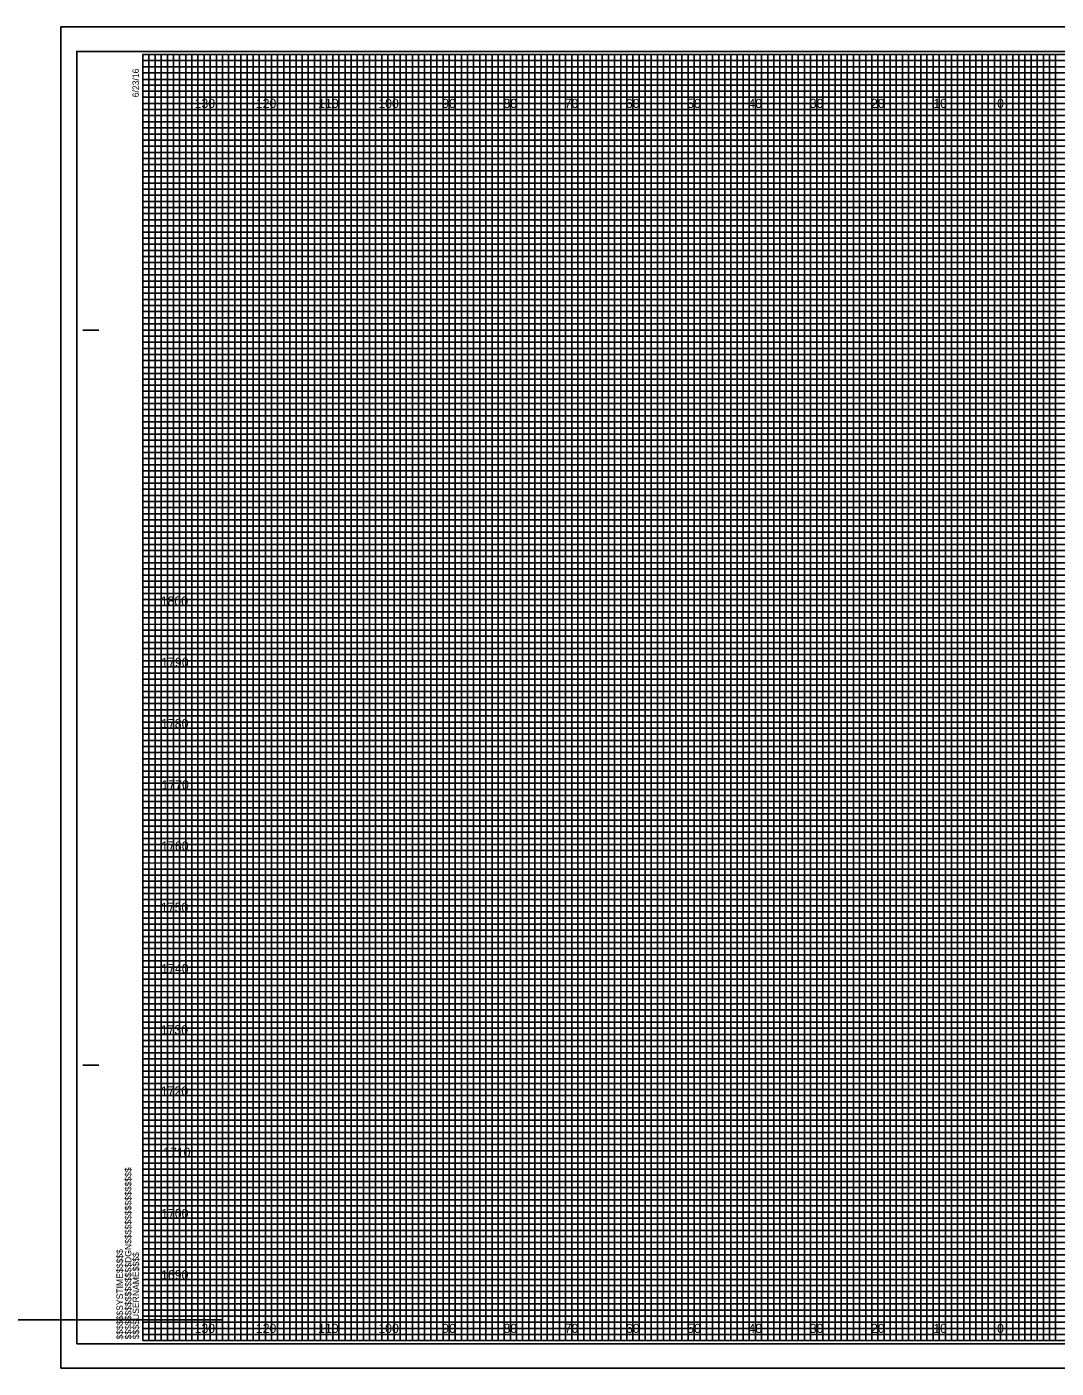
# Model space of a CAD drawing. Extents: x -419 to 4739, y -630 to 13534.
# Drawn here: x 818.4 to 986.5, y -15.3 to 203.7 of the extents above; entities that cross this region are included whole.
import ezdxf

# ---------------------------------------------------------------- set-up
doc = ezdxf.new("R2010")
doc.units = 0
for name, color, linetype in [('Old_Level_62', 7, 'Continuous'), ('Pattern 1', 7, 'Continuous'), ('Pattern 18', 7, 'Continuous'), ('Pattern 4', 7, 'Continuous'), ('Pattern 5', 7, 'Continuous'), ('Prop Dimension', 7, 'Continuous'), ('Prop Horizontal Alignment', 7, 'Continuous'), ('Raster_Level_0', 7, 'Continuous'), ('Scratch_Level_0', 7, 'Continuous'), ('Scratch_Level_3', 7, 'Continuous'), ('Scratch_Level_5', 7, 'Continuous')]:
    doc.layers.add(name, color=color, linetype=linetype)

msp = doc.modelspace()

# ---------------------------------------------------------------- linework, layer by layer
at = {"layer": 'Old_Level_62'}
for p, q in [((827.56, 154.17), (830.06, 154.17)), ((827.66, 154.17), (830.16, 154.17)), ((827.56, 34.17), (830.06, 34.17)), ((827.66, 34.17), (830.16, 34.17)), ((837.36, -10.83), (837.36, -10.83)), ((837.36, -10.83), (837.36, -10.83)), ((837.36, -10.83), (837.36, -10.83)), ((837.36, -10.83), (837.36, -10.83)), ((837.36, -10.83), (837.36, -10.83)), ((837.36, -10.83), (837.36, -10.83)), ((837.36, -10.83), (837.36, -10.83))]:
    msp.add_line(p, q, dxfattribs=at)
msp.add_lwpolyline([(1157.36, 199.17), (837.36, 199.17), (837.36, -10.83), (1157.36, -10.83)], close=True, dxfattribs=at)
at = {"layer": 'Pattern 18'}
for p, q in [((809.58, -7.46), (828.19, -7.46)), ((828.19, -7.46), (850.44, -7.46))]:
    msp.add_line(p, q, dxfattribs=at)
msp.add_lwpolyline([(823.96, -15.33), (1160.66, -15.33), (1160.66, 203.67), (823.96, 203.67)], close=True, dxfattribs=at)
at = {"layer": 'Pattern 4'}
for p, q in [((837.36, 198.17), (1097.36, 198.17)), ((1097.36, 197.15), (837.36, 197.15)), ((837.36, 197.15), (837.36, 196.17)), ((837.36, 196.17), (1097.36, 196.17)), ((1097.36, 195.06), (837.36, 195.06)), ((837.36, 195.06), (837.36, 193.17)), ((837.36, 193.17), (1157.36, 193.17))]:
    msp.add_line(p, q, dxfattribs=at)
for points in [[(837.36, 192.17), (1107.36, 192.17), (1157.36, 192.17), (1157.36, 191.17), (837.36, 191.17)], [(837.36, 190.17), (1157.36, 190.17), (1157.36, 188.17), (837.36, 188.17)], [(837.36, 187.17), (1157.36, 187.17), (1157.36, 186.17), (837.36, 186.15)], [(837.36, 185.17), (1157.36, 185.17), (1157.36, 183.17), (837.36, 183.17)], [(837.36, 182.17), (1157.36, 182.17), (1157.36, 181.17), (837.36, 181.17)], [(837.36, 180.17), (1157.36, 180.17), (1157.36, 178.17), (837.36, 178.17)], [(837.36, 177.17), (1157.36, 177.17), (1157.36, 176.17), (837.36, 176.17)], [(837.36, 175.17), (1157.36, 175.17), (1157.36, 173.17), (837.36, 173.17)], [(837.36, 172.17), (1157.36, 172.17), (1157.36, 171.17), (837.36, 171.17)], [(837.36, 170.17), (1157.36, 170.17), (1157.36, 168.17), (837.36, 168.17)], [(837.36, 167.17), (1157.36, 167.17), (1157.36, 166.17), (837.36, 166.17)], [(837.36, 165.17), (1157.36, 165.17), (1157.36, 163.12), (1157.36, 162.17), (1157.36, 161.17), (837.36, 161.17)], [(837.36, 163.17), (1157.36, 163.17), (1157.36, 162.17), (837.36, 162.17)], [(837.36, 160.17), (1157.36, 160.17), (1157.36, 158.17), (837.36, 158.2)], [(837.36, 158.2), (1157.36, 158.17), (1157.36, 157.17), (837.36, 157.17)], [(837.36, 156.17), (1157.36, 156.17), (1157.36, 155.17), (837.36, 155.17)], [(837.36, 153.17), (1157.36, 153.17), (1157.36, 152.17), (837.36, 152.17)], [(837.36, 151.17), (1157.36, 151.17), (1157.36, 150.17), (837.36, 150.17)], [(837.29, 148.06), (1157.36, 148.06), (1157.36, 147.05), (837.29, 147.05)], [(837.36, 146.17), (1157.36, 146.17), (1157.36, 145.17), (837.36, 145.17)], [(837.36, 143.17), (1157.36, 143.17), (1157.36, 142.17), (837.36, 142.17)], [(837.36, 141.17), (1157.36, 141.17), (1157.36, 140.17), (837.36, 140.17)], [(837.36, 138.17), (1157.36, 138.17), (1157.36, 137.17), (837.36, 137.17)], [(837.36, 136.17), (1157.36, 136.17), (1157.36, 135.17), (837.36, 135.17)], [(837.36, 133.17), (1157.36, 133.17), (1157.36, 132.17), (837.36, 132.17)], [(837.36, 131.17), (1157.36, 131.17), (1157.36, 130.17), (837.36, 130.17)], [(837.36, 128.17), (1157.36, 128.17), (1157.35, 127.15), (837.36, 127.17)], [(837.36, 126.17), (1157.36, 126.17), (1157.36, 125.17), (837.36, 125.17)], [(837.36, 123.17), (1157.36, 123.17), (1157.36, 122.17), (837.36, 122.17)], [(837.36, 121.17), (1157.36, 121.17), (1157.36, 120.17), (837.36, 120.17)], [(837.36, 118.17), (1157.36, 118.17), (1157.36, 117.17), (837.36, 117.17)], [(837.36, 116.17), (1157.36, 116.17), (1157.36, 115.17), (837.36, 115.17)], [(837.36, 113.17), (1157.36, 113.17), (1157.36, 112.17), (837.36, 112.17)], [(837.36, 111.17), (1157.36, 111.17), (1157.36, 110.17), (837.36, 110.17)], [(837.36, 108.17), (1157.36, 108.17), (1157.36, 107.17), (837.36, 107.17)], [(837.36, 106.16), (1157.43, 106.08), (1157.36, 105.17), (837.36, 105.17)], [(837.36, 103.17), (1157.36, 103.17), (1157.36, 102.17), (837.36, 102.17)], [(837.36, 101.17), (1157.36, 101.17), (1157.36, 100.17), (837.36, 100.17)], [(837.36, 98.17), (1157.36, 98.17), (1157.36, 97.17), (837.36, 97.17)], [(837.36, 96.17), (1157.36, 96.17), (1157.36, 95.17), (837.36, 95.17)], [(837.36, 93.17), (1157.36, 93.17), (1157.36, 92.17), (837.36, 92.17)], [(837.36, 91.17), (1157.36, 91.17), (1157.36, 90.17), (837.36, 90.17)], [(837.36, 88.17), (1157.36, 88.17), (1157.36, 87.17), (837.36, 87.17)], [(837.36, 86.17), (1157.36, 86.17), (1157.36, 85.17), (837.36, 85.17)], [(837.36, 83.17), (1157.36, 83.17), (1157.36, 82.17), (837.36, 82.17)], [(837.36, 81.17), (1157.36, 81.17), (1157.36, 80.17), (837.36, 80.17)], [(837.36, 78.17), (1157.36, 78.17), (1157.36, 77.17), (837.36, 77.17)], [(837.36, 76.17), (1157.36, 76.17), (1157.36, 75.17), (837.36, 75.17)], [(837.36, 73.17), (1157.36, 73.17), (1157.36, 72.17), (837.36, 72.17)], [(837.36, 71.17), (1157.36, 71.17), (1157.36, 70.17), (837.36, 70.17)], [(837.36, 68.17), (1157.36, 68.17), (1157.35, 67.15), (837.36, 67.17)], [(837.36, 66.17), (1157.36, 66.17), (1157.36, 65.17), (837.36, 65.17)], [(837.36, 63.17), (1157.36, 63.17), (1157.36, 62.17), (837.36, 62.17)], [(837.36, 61.17), (1157.36, 61.17), (1157.36, 60.17), (837.36, 60.17)], [(837.36, 58.17), (1157.36, 58.17), (1157.36, 57.17), (837.36, 57.17)], [(837.36, 56.17), (1157.36, 56.17), (1157.36, 55.17), (837.36, 55.17)], [(837.36, 53.17), (1157.36, 53.17), (1157.36, 52.17), (837.36, 52.17)], [(837.36, 51.17), (1157.36, 51.17), (1157.36, 50.17), (837.36, 50.17)], [(837.36, 48.17), (1157.36, 48.17), (1157.36, 47.17), (837.36, 47.17)], [(837.36, 46.16), (1157.43, 46.08), (1157.36, 45.17), (837.36, 45.17)], [(837.36, 43.17), (1157.36, 43.17), (1157.36, 42.17), (837.36, 42.17)], [(837.36, 41.17), (1157.36, 41.17), (1157.36, 40.17), (837.36, 40.17)], [(837.36, 38.17), (1157.36, 38.17), (1157.36, 37.17), (837.36, 37.17)], [(837.36, 36.17), (1157.36, 36.17), (1157.36, 35.17), (837.36, 35.17)], [(837.36, 33.17), (1157.36, 33.17), (1157.36, 32.17), (837.36, 32.17)], [(837.36, 31.17), (1157.36, 31.17), (1157.36, 30.17), (837.36, 30.17)], [(837.36, 28.17), (1157.36, 28.17), (1157.36, 27.17), (837.36, 27.17)], [(837.36, 26.17), (1157.36, 26.17), (1157.36, 25.17), (837.36, 25.17)], [(837.36, 23.17), (1157.36, 23.17), (1157.36, 22.17), (837.36, 22.17)], [(837.36, 21.17), (1157.36, 21.17), (1157.36, 20.17), (837.36, 20.17)], [(837.36, 18.17), (1157.36, 18.17), (1157.36, 17.17), (837.36, 17.17)], [(837.36, 16.17), (1157.36, 16.17), (1157.36, 15.17), (837.36, 15.17)], [(837.36, 13.17), (1157.36, 13.17), (1157.36, 12.17), (837.36, 12.17)], [(837.36, 11.17), (1157.36, 11.17), (1157.36, 10.17), (837.36, 10.17)], [(837.36, 8.17), (1157.36, 8.17), (1157.36, 7.17), (837.36, 7.17)], [(837.36, 6.17), (1157.36, 6.17), (1157.36, 5.17), (837.36, 5.17)], [(837.36, 3.17), (1157.36, 3.17), (1157.36, 2.17), (837.36, 2.17)], [(837.36, 1.17), (1157.36, 1.17), (1157.36, 0.17), (837.36, 0.17)], [(837.36, -1.83), (1157.36, -1.83), (1157.36, -2.83), (837.36, -2.83)], [(837.36, -3.83), (1157.36, -3.83), (1157.36, -4.83), (837.36, -4.83)], [(837.36, -6.83), (1157.36, -6.83), (1157.36, -7.83), (837.36, -7.83)], [(837.36, -8.83), (1157.36, -8.83), (1157.36, -9.83), (837.36, -9.83)]]:
    msp.add_lwpolyline(points, dxfattribs=at)
at = {"layer": 'Pattern 5'}
for p, q in [((1160.66, 203.67), (823.96, 203.67)), ((823.96, 203.67), (823.96, -15.33)), ((823.96, -15.33), (1160.66, -15.33))]:
    msp.add_line(p, q, dxfattribs=at)
at = {"layer": 'Prop Dimension'}
for points in [[(837.36, -10.83), (838.36, -10.83), (838.36, 199.17), (839.36, 199.17), (839.36, -10.83)], [(839.36, -10.83), (840.36, -10.83), (840.36, 199.17), (841.36, 199.17), (841.36, -10.83)], [(842.36, -10.83), (843.36, -10.83), (843.36, 199.17), (844.36, 199.17), (844.36, -10.83)], [(844.36, -10.83), (845.36, -10.83), (845.36, 199.17), (846.36, 199.17), (846.36, -10.83)], [(847.36, -10.83), (848.36, -10.83), (848.36, 199.17), (849.36, 199.17), (849.36, -10.83)], [(849.36, -10.83), (850.36, -10.83), (850.36, 199.17), (851.36, 199.17), (851.36, -10.83)], [(852.36, -10.83), (853.36, -10.83), (853.36, 199.17), (854.36, 199.17), (854.36, -10.83)], [(854.36, -10.83), (855.36, -10.83), (855.36, 199.17), (856.36, 199.17), (856.36, -10.83)], [(857.36, -10.83), (858.36, -10.83), (858.36, 199.17), (859.36, 199.17), (859.36, -10.83)], [(859.36, -10.83), (860.36, -10.83), (860.36, 199.17), (861.36, 199.17), (861.36, -10.83)], [(862.36, -10.83), (863.36, -10.83), (863.36, 199.17), (864.36, 199.17), (864.36, -10.83)], [(864.36, -10.83), (865.36, -10.83), (865.36, 199.17), (866.36, 199.17), (866.36, -10.83)], [(867.36, -10.83), (868.36, -10.83), (868.36, 199.17), (869.36, 199.17), (869.36, -10.83)], [(869.36, -10.83), (870.36, -10.83), (870.36, 199.17), (871.36, 199.17), (871.36, -10.83)], [(872.36, -10.83), (873.36, -10.83), (873.36, 199.17), (874.36, 199.17), (874.36, -10.83)], [(874.36, -10.83), (875.36, -10.83), (875.36, 199.17), (876.36, 199.17), (876.36, -10.83)], [(877.36, -10.83), (878.36, -10.83), (878.36, 199.17), (879.36, 199.17), (879.36, -10.83)], [(879.36, -10.83), (880.36, -10.83), (880.36, 199.17), (881.36, 199.17), (881.36, -10.83)], [(882.36, -10.83), (883.36, -10.83), (883.36, 199.17), (884.36, 199.17), (884.36, -10.83)], [(884.36, -10.83), (885.36, -10.83), (885.36, 199.17), (886.36, 199.17), (886.36, -10.83)], [(887.36, -10.83), (888.36, -10.83), (888.36, 199.17), (889.36, 199.17), (889.36, -10.83)], [(889.36, -10.83), (890.36, -10.83), (890.36, 199.17), (891.36, 199.17), (891.36, -10.83)], [(892.36, -10.83), (893.36, -10.83), (893.36, 199.17), (894.36, 199.17), (894.36, -10.83)], [(894.36, -10.83), (895.36, -10.83), (895.36, 199.17), (896.36, 199.17), (896.36, -10.83)], [(897.36, -10.83), (898.36, -10.83), (898.36, 199.17), (899.36, 199.17), (899.36, -10.83)], [(899.36, -10.83), (900.36, -10.83), (900.36, 199.17), (901.36, 199.17), (901.36, -10.83)], [(902.36, -10.83), (903.36, -10.83), (903.36, 199.17), (904.36, 199.17), (904.36, -10.83)], [(904.36, -10.83), (905.36, -10.83), (905.36, 199.17), (906.36, 199.17), (906.36, -10.83)], [(907.36, -10.83), (908.36, -10.83), (908.36, 199.17), (909.36, 199.17), (909.36, -10.83)], [(909.36, -10.83), (910.36, -10.83), (910.36, 199.17), (911.36, 199.17), (911.36, -10.83)], [(912.36, -10.83), (913.36, -10.83), (913.36, 199.17), (914.36, 199.17), (914.36, -10.83)], [(914.36, -10.83), (915.36, -10.83), (915.36, 199.17), (916.36, 199.17), (916.36, -10.83)], [(917.36, -10.83), (918.36, -10.83), (918.36, 199.17), (919.36, 199.17), (919.36, -10.83)], [(919.36, -10.83), (920.36, -10.83), (920.36, 199.17), (921.36, 199.17), (921.36, -10.83)], [(922.36, -10.83), (923.36, -10.83), (923.36, 199.17), (924.36, 199.17), (924.36, -10.83)], [(924.36, -10.83), (925.36, -10.83), (925.36, 199.17), (926.36, 199.17), (926.36, -10.83)], [(927.36, -10.83), (928.36, -10.83), (928.36, 199.17), (929.36, 199.17), (929.36, -10.83)], [(929.36, -10.83), (930.36, -10.83), (930.36, 199.17), (931.36, 199.17), (931.36, -10.83)], [(932.36, -10.83), (933.36, -10.83), (933.36, 199.17), (934.36, 199.17), (934.36, -10.83)], [(934.36, -10.83), (935.36, -10.83), (935.36, 199.17), (936.36, 199.17), (936.36, -10.83)], [(937.36, -10.83), (938.36, -10.83), (938.36, 199.17), (939.36, 199.17), (939.36, -10.83)], [(939.36, -10.83), (940.36, -10.83), (940.36, 199.17), (941.36, 199.17), (941.36, -10.83)], [(942.36, -10.83), (943.36, -10.83), (943.36, 199.17), (944.36, 199.17), (944.36, -10.83)], [(944.36, -10.83), (945.36, -10.83), (945.36, 199.17), (946.36, 199.17), (946.36, -10.83)], [(947.36, -10.83), (948.36, -10.83), (948.36, 199.17), (949.36, 199.17), (949.36, -10.83)], [(949.36, -10.83), (950.36, -10.83), (950.36, 199.17), (951.36, 199.17), (951.36, -10.83)], [(952.36, -10.83), (953.36, -10.83), (953.36, 199.17), (954.36, 199.17), (954.36, -10.83)], [(954.36, -10.83), (955.36, -10.83), (955.36, 199.17), (956.36, 199.17), (956.36, -10.83)], [(957.36, -10.83), (958.36, -10.83), (958.36, 199.17), (959.36, 199.17), (959.36, -10.83)], [(959.36, -10.83), (960.36, -10.83), (960.36, 199.17), (961.36, 199.17), (961.36, -10.83)], [(962.36, -10.83), (963.36, -10.83), (963.36, 199.17), (964.36, 199.17), (964.36, -10.83)], [(964.36, -10.83), (965.36, -10.83), (965.36, 199.17), (966.36, 199.17), (966.36, -10.83)], [(967.36, -10.83), (968.36, -10.83), (968.36, 199.17), (969.36, 199.17), (969.36, -10.83)], [(969.36, -10.83), (970.36, -10.83), (970.36, 199.17), (971.36, 199.17), (971.36, -10.83)], [(972.36, -10.83), (973.36, -10.83), (973.36, 199.17), (974.36, 199.17), (974.36, -10.83)], [(974.36, -10.83), (975.36, -10.83), (975.36, 199.17), (976.36, 199.17), (976.36, -10.83)], [(977.36, -10.83), (978.36, -10.83), (978.36, 199.17), (979.36, 199.17), (979.36, -10.83)], [(979.36, -10.83), (980.36, -10.83), (980.36, 199.17), (981.36, 199.17), (981.36, -10.83)], [(982.36, -10.83), (983.36, -10.83), (983.36, 199.17), (984.36, 199.17), (984.36, -10.83)], [(984.36, -10.83), (985.36, -10.83), (985.36, 199.17), (986.36, 199.17), (986.36, -10.83)]]:
    msp.add_lwpolyline(points, dxfattribs=at)
at = {"layer": 'Prop Horizontal Alignment'}
for points in [[(837.36, 199.17), (842.36, 199.17), (842.36, -10.83), (852.36, -10.83), (852.36, 199.17), (862.36, 199.17), (862.36, -10.83), (872.36, -10.83), (872.36, 199.17), (882.36, 199.17), (882.36, -10.83), (892.36, -10.83), (892.36, 199.17), (902.36, 199.17), (902.36, -10.83), (912.36, -10.83), (912.36, 199.17), (922.36, 199.17), (922.36, -10.83), (932.36, -10.83), (932.36, 199.17), (942.36, 199.17), (942.36, -10.83), (952.36, -10.83), (952.36, 199.17), (962.36, 199.17), (962.36, -10.83), (972.36, -10.83), (972.36, 199.17), (982.36, 199.17), (982.36, -10.83), (992.36, -10.83)], [(837.36, 194.17), (1112.36, 194.17)], [(837.36, 174.17), (1157.36, 174.17), (1157.36, 184.17), (837.36, 184.17)], [(837.36, 154.17), (1157.36, 154.17), (1157.36, 164.17), (837.36, 164.17)], [(837.36, 134.17), (1157.36, 134.17), (1157.36, 144.17), (837.36, 144.17)], [(837.36, 114.17), (1157.36, 114.17), (1157.36, 124.17), (837.36, 124.17)], [(837.36, 94.17), (1157.36, 94.17), (1157.36, 104.17), (837.36, 104.17)], [(837.36, 74.17), (1157.36, 74.17), (1157.36, 84.17), (837.36, 84.17)], [(837.36, 54.17), (1157.36, 54.17), (1157.36, 64.17), (837.36, 64.17)], [(837.36, 34.17), (1157.36, 34.17), (1157.36, 44.17), (837.36, 44.17)], [(837.36, 14.17), (1157.36, 14.17), (1157.36, 24.17), (837.36, 24.17)], [(837.36, -5.83), (1157.36, -5.83), (1157.36, 4.17), (837.36, 4.17)]]:
    msp.add_lwpolyline(points, dxfattribs=at)
at = {"layer": 'Scratch_Level_0'}
for p, q in [((847.36, -10.83), (847.36, 199.17)), ((857.36, -10.83), (857.36, 199.17)), ((867.36, -10.83), (867.36, 199.17)), ((877.36, -10.83), (877.36, 199.17)), ((887.36, -10.83), (887.36, 199.17)), ((897.36, -10.83), (897.36, 199.17)), ((907.36, -10.83), (907.36, 199.17)), ((917.36, -10.83), (917.36, 199.17)), ((927.36, -10.83), (927.36, 199.17)), ((937.36, -10.83), (937.36, 199.17)), ((947.36, -10.83), (947.36, 199.17)), ((957.36, -10.83), (957.36, 199.17)), ((967.36, -10.83), (967.36, 199.17)), ((977.36, -10.83), (977.36, 199.17)), ((837.36, 189.17), (1157.36, 189.17)), ((837.36, 179.17), (1157.36, 179.17)), ((837.36, 169.17), (1157.36, 169.17)), ((837.36, 159.17), (1157.36, 159.17)), ((837.36, 149.17), (1157.36, 149.17)), ((837.36, 139.17), (1157.36, 139.17)), ((837.36, 129.17), (1157.36, 129.17)), ((837.36, 119.17), (1157.36, 119.17)), ((837.36, 109.17), (1157.36, 109.17)), ((837.36, 99.17), (1157.36, 99.17)), ((837.36, 89.17), (1157.36, 89.17)), ((837.36, 79.17), (1157.36, 79.17)), ((837.36, 69.17), (1157.36, 69.17)), ((837.36, 59.17), (1157.36, 59.17)), ((837.36, 49.17), (1157.36, 49.17)), ((837.36, 39.17), (1157.36, 39.17)), ((837.36, 29.17), (1157.36, 29.17)), ((837.36, 19.17), (1157.36, 19.17)), ((837.36, 9.17), (1157.36, 9.17)), ((837.36, -0.83), (1157.36, -0.83))]:
    msp.add_line(p, q, dxfattribs=at)
at = {"layer": 'Scratch_Level_3'}
for p, q in [((847.36, 199.17), (837.36, 199.17)), ((847.36, -10.83), (847.36, 199.17)), ((867.36, 199.17), (857.36, 199.17)), ((857.36, 199.17), (857.36, -10.83)), ((867.36, -10.83), (867.36, 199.17)), ((887.36, 199.17), (877.36, 199.17)), ((877.36, 199.17), (877.36, -10.83)), ((887.36, -10.83), (887.36, 199.17)), ((907.36, 199.17), (897.36, 199.17)), ((897.36, 199.17), (897.36, -10.83)), ((907.36, -10.83), (907.36, 199.17)), ((927.36, 199.17), (917.36, 199.17)), ((917.36, 199.17), (917.36, -10.83)), ((927.36, -10.83), (927.36, 199.17)), ((947.36, 199.17), (937.36, 199.17)), ((937.36, 199.17), (937.36, -10.83)), ((947.36, -10.83), (947.36, 199.17)), ((967.36, 199.17), (957.36, 199.17)), ((957.36, 199.17), (957.36, -10.83)), ((967.36, -10.83), (967.36, 199.17)), ((987.36, 199.17), (977.36, 199.17)), ((977.36, 199.17), (977.36, -10.83)), ((857.36, -10.83), (847.36, -10.83)), ((877.36, -10.83), (867.36, -10.83)), ((897.36, -10.83), (887.36, -10.83)), ((917.36, -10.83), (907.36, -10.83)), ((937.36, -10.83), (927.36, -10.83)), ((957.36, -10.83), (947.36, -10.83)), ((977.36, -10.83), (967.36, -10.83))]:
    msp.add_line(p, q, dxfattribs=at)
for points in [[(837.36, 189.17), (1157.36, 189.17), (1157.36, 179.17), (837.36, 179.17)], [(837.36, 169.17), (1157.36, 169.17), (1157.36, 159.17), (837.36, 159.17)], [(837.36, 149.17), (1157.36, 149.17), (1157.36, 139.17), (837.36, 139.17)], [(837.36, 129.17), (1157.36, 129.17), (1157.36, 119.17), (837.36, 119.17)], [(837.36, 109.17), (1157.36, 109.17), (1157.36, 99.17), (837.36, 99.17)], [(837.36, 89.17), (1157.36, 89.17), (1157.36, 79.17), (837.36, 79.17)], [(837.36, 69.17), (1157.36, 69.17), (1157.36, 59.17), (837.36, 59.17)], [(837.36, 49.17), (1157.36, 49.17), (1157.36, 39.17), (837.36, 39.17)], [(837.36, 29.17), (1157.36, 29.17), (1157.36, 19.17), (837.36, 19.17)], [(837.36, 9.17), (1157.36, 9.17), (1157.36, -0.83), (837.36, -0.83)]]:
    msp.add_lwpolyline(points, dxfattribs=at)
at = {"layer": 'Scratch_Level_5'}
msp.add_lwpolyline([(826.56, -11.33), (1159.76, -11.33), (1159.76, 199.67), (826.56, 199.67)], close=True, dxfattribs=at)

# ---------------------------------------------------------------- texts
at = {"layer": 'Old_Level_62'}
for s, p in [('6/23/16', (836.71, 192.17)), ('$$$$$$$$$$$$$$$$DGN$$$$$$$$$$$$$$$$', (835.48, -10.65)), ('$$$$$$SYSTIME$$$$$', (834.1, -10.65)), ('$$$$USERNAME$$$$', (836.74, -10.6))]:
    msp.add_text(s, height=1.05, rotation=90, dxfattribs=at).set_placement(p)
at = {"layer": 'Pattern 1'}
for s, p in [('1800', (840.28, 109.17)), ('1790', (840.36, 99.17)), ('1780', (840.34, 89.17)), ('1770', (840.4, 79.17)), ('1760', (840.36, 69.17)), ('1750', (840.31, 59.17)), ('1740', (840.36, 49.17)), ('1730', (840.28, 39.17)), ('1720', (840.29, 29.17)), ('1710', (840.67, 19.17)), ('1700', (840.34, 9.17)), ('1690', (840.33, -0.83))]:
    msp.add_text(s, height=1.5, dxfattribs=at).set_placement(p)
at = {"layer": 'Raster_Level_0'}
for s, p in [('130', (845.8, 190.42)), ('120', (855.8, 190.42)), ('110', (865.98, 190.42)), ('100', (875.8, 190.42)), ('90', (886.22, 190.42)), ('80', (896.22, 190.42)), ('70', (906.22, 190.42)), ('60', (916.22, 190.42)), ('50', (926.22, 190.42)), ('40', (936.22, 190.42)), ('30', (946.22, 190.42)), ('20', (956.22, 190.42)), ('10', (966.4, 190.42)), ('0', (976.81, 190.42)), ('0', (976.81, 190.42)), ('130', (845.8, -9.58)), ('120', (855.8, -9.58)), ('110', (865.98, -9.58)), ('100', (875.8, -9.58)), ('90', (886.22, -9.58)), ('80', (896.22, -9.58)), ('70', (906.22, -9.58)), ('60', (916.22, -9.58)), ('50', (926.22, -9.58)), ('40', (936.22, -9.58)), ('30', (946.22, -9.58)), ('20', (956.22, -9.58)), ('10', (966.4, -9.58)), ('0', (976.81, -9.58)), ('0', (976.81, -9.58))]:
    msp.add_text(s, height=1.5, dxfattribs=at).set_placement(p)

doc.saveas('drawing.dxf')
